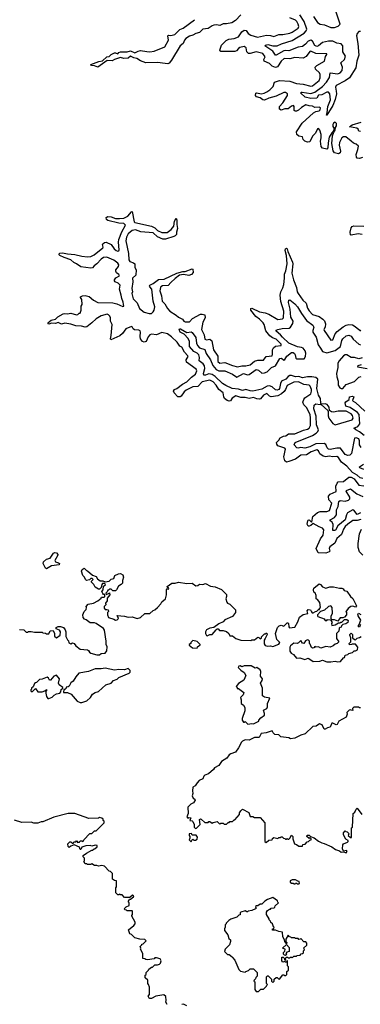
# Model space of a CAD drawing. Extents: x 2494118 to 2687960, y 757339 to 915227.
# Tile 344 of 364: x 2654409 to 2658453, y 874660 to 886357. Entities that reach past the tile are written whole.
import ezdxf

# ---------------------------------------------------------------- set-up
doc = ezdxf.new("R2010")
doc.units = 0

msp = doc.modelspace()

# ---------------------------------------------------------------- linework, layer by layer
at = {"layer": '0CON20XD'}
for points in [[(2657034, 886415), (2656973, 886347), (2656929, 886321), (2656865, 886307), (2656823, 886307), (2656785, 886287), (2656745, 886296), (2656715, 886292), (2656694, 886285), (2656648, 886252), (2656585, 886243), (2656544, 886206), (2656500, 886195), (2656465, 886175), (2656425, 886162), (2656380, 886135), (2656364, 886115), (2656348, 886075), (2656316, 886045), (2656213, 885877), (2656185, 885841), (2656167, 885833), (2656136, 885836), (2656045, 885850), (2655905, 885844), (2655845, 885868), (2655799, 885895), (2655764, 885904), (2655725, 885923), (2655695, 885901), (2655645, 885898), (2655605, 885909), (2655534, 885886), (2655505, 885869), (2655446, 885874), (2655335, 885793), (2655295, 885811), (2655262, 885815), (2655255, 885826), (2655350, 885860), (2655391, 885869), (2655442, 885915), (2655470, 885920), (2655496, 885944), (2655535, 885962), (2655545, 885964), (2655575, 885952), (2655584, 885966), (2655605, 885977), (2655684, 885976), (2655725, 885986), (2655775, 885962), (2655815, 885985), (2655845, 885991), (2655920, 885980), (2655955, 885975), (2656007, 885985), (2656132, 886035), (2656176, 886115), (2656169, 886165), (2656175, 886172), (2656205, 886170), (2656250, 886180), (2656311, 886239), (2656348, 886255), (2656483, 886357)], [(2658480, 884720), (2658445, 884708), (2658415, 884714), (2658406, 884726), (2658402, 884755), (2658424, 884815), (2658430, 884855), (2658405, 884878), (2658372, 884892), (2658343, 884913), (2658282, 884965), (2658255, 884966), (2658235, 884955), (2658205, 884899), (2658201, 884865), (2658218, 884795), (2658214, 884776), (2658195, 884764), (2658145, 884776), (2658129, 884799), (2658114, 884885), (2658123, 884977), (2658139, 885021), (2658156, 885045), (2658158, 885075), (2658172, 885095), (2658172, 885125), (2658155, 885138), (2658135, 885127), (2658125, 885112), (2658125, 885088), (2658143, 885063), (2658134, 885036), (2658115, 885014), (2658085, 884960), (2658071, 884895), (2658066, 884835), (2658055, 884819), (2658005, 884832), (2657990, 884850), (2657981, 884915), (2657990, 884955), (2657988, 884995), (2657973, 885045), (2657955, 885066), (2657945, 885060), (2657921, 885009), (2657885, 884972), (2657855, 884908), (2657825, 884901), (2657794, 884914), (2657773, 884933), (2657766, 884966), (2657724, 884974), (2657698, 884995), (2657696, 885025), (2657762, 885128), (2657898, 885252), (2657925, 885267), (2657966, 885275), (2657977, 885285), (2657979, 885309), (2657965, 885319), (2657915, 885313), (2657885, 885332), (2657845, 885334), (2657805, 885344), (2657755, 885314), (2657719, 885281), (2657695, 885269), (2657679, 885269), (2657667, 885277), (2657667, 885327), (2657658, 885338), (2657635, 885331), (2657595, 885300), (2657555, 885299), (2657515, 885284), (2657494, 885295), (2657492, 885325), (2657535, 885369), (2657589, 885455), (2657587, 885475), (2657565, 885493), (2657545, 885492), (2657452, 885448), (2657365, 885425), (2657315, 885401), (2657297, 885406), (2657265, 885428), (2657220, 885440), (2657209, 885455), (2657212, 885485), (2657225, 885489), (2657275, 885478), (2657313, 885485), (2657345, 885501), (2657379, 885525), (2657417, 885565), (2657436, 885614), (2657495, 885636), (2657615, 885628), (2657695, 885601), (2657775, 885591), (2657866, 885566), (2657885, 885570), (2657966, 885635), (2657975, 885665), (2657975, 885707), (2657967, 885725), (2657921, 885771), (2657919, 885795), (2657935, 885813), (2658028, 885865), (2658041, 885919), (2658057, 885943), (2658055, 885950), (2657925, 885957), (2657865, 885983), (2657855, 885979), (2657809, 885921), (2657775, 885901), (2657675, 885910), (2657615, 885893), (2657547, 885895), (2657513, 885865), (2657471, 885799), (2657445, 885789), (2657405, 885805), (2657374, 885835), (2657313, 885863), (2657308, 885885), (2657323, 885915), (2657295, 885954), (2657215, 885975), (2657145, 885956), (2657125, 885957), (2657106, 885975), (2657096, 886025), (2657075, 886037), (2657023, 886027), (2657005, 886014), (2656984, 885986), (2656965, 885978), (2656795, 885981), (2656784, 885995), (2656805, 886054), (2656860, 886110), (2656892, 886128), (2656955, 886134), (2657007, 886153), (2657048, 886212), (2657075, 886234), (2657099, 886229), (2657122, 886195), (2657154, 886175), (2657231, 886149), (2657338, 886172), (2657385, 886170), (2657425, 886157), (2657485, 886182), (2657535, 886182), (2657615, 886196), (2657645, 886210), (2657715, 886258), (2657722, 886275), (2657714, 886305), (2657701, 886335), (2657685, 886351), (2657615, 886378)], [(2658455, 886218), (2658435, 886216), (2658416, 886195), (2658408, 886165), (2658424, 886075), (2658437, 885935), (2658412, 885865), (2658398, 885785), (2658324, 885666), (2658275, 885633), (2658165, 885575), (2658157, 885555), (2658168, 885508), (2658169, 885475), (2658155, 885408), (2658125, 885339), (2658055, 885222), (2658050, 885225), (2658059, 885251), (2658069, 885325), (2658098, 885405), (2658090, 885475), (2658076, 885496), (2658055, 885497), (2657995, 885463), (2657955, 885462), (2657935, 885427), (2657865, 885423), (2657798, 885438), (2657746, 885485), (2657752, 885495), (2657764, 885496), (2657865, 885481), (2657915, 885497), (2658006, 885564), (2658053, 885617), (2658089, 885671), (2658095, 885725), (2658185, 885713), (2658215, 885725), (2658236, 885754), (2658240, 885795), (2658223, 885845), (2658264, 885885), (2658276, 885925), (2658246, 885975), (2658246, 886045), (2658225, 886072), (2658175, 886080), (2658125, 886104), (2658075, 886101), (2658005, 886085), (2657955, 886047), (2657935, 886040), (2657915, 886050), (2657885, 886103), (2657865, 886114), (2657835, 886104), (2657803, 886065), (2657765, 886039), (2657715, 886032), (2657605, 885987), (2657565, 885991), (2657545, 885986), (2657455, 885935), (2657445, 885934), (2657413, 885983), (2657319, 886045), (2657326, 886055), (2657355, 886061), (2657416, 886046), (2657464, 886046), (2657519, 886071), (2657645, 886110), (2657785, 886197), (2657809, 886225), (2657817, 886245), (2657788, 886335), (2657735, 886415)], [(2657898, 886395), (2657945, 886323), (2657975, 886306), (2658028, 886298), (2658105, 886265), (2658145, 886265), (2658190, 886280), (2658214, 886306), (2658168, 886445)], [(2658455, 885028), (2658436, 885035), (2658427, 885057), (2658410, 885070), (2658326, 885085), (2658355, 885110), (2658465, 885138)], [(2658485, 880907), (2658453, 880913), (2658415, 880948), (2658359, 880979), (2658295, 881053), (2658231, 881101), (2658207, 881137), (2658194, 881155), (2658175, 881167), (2658125, 881162), (2658085, 881171), (2658045, 881165), (2658012, 881172), (2657971, 881201), (2657955, 881236), (2657935, 881249), (2657870, 881225), (2657814, 881186), (2657745, 881185), (2657683, 881137), (2657605, 881107), (2657575, 881102), (2657558, 881118), (2657545, 881165), (2657564, 881255), (2657555, 881266), (2657475, 881296), (2657460, 881315), (2657458, 881335), (2657485, 881361), (2657502, 881388), (2657541, 881409), (2657567, 881415), (2657601, 881439), (2657675, 881438), (2657780, 881480), (2657825, 881491), (2657845, 881505), (2657862, 881535), (2657862, 881625), (2657858, 881665), (2657843, 881695), (2657818, 881745), (2657781, 881781), (2657772, 881815), (2657782, 881845), (2657796, 881864), (2657865, 881912), (2657874, 881944), (2657873, 881965), (2657857, 882005), (2657845, 882017), (2657782, 882022), (2657721, 882055), (2657665, 882052), (2657585, 882010), (2657566, 881964), (2657550, 881940), (2657517, 881913), (2657475, 881888), (2657395, 881878), (2657376, 881886), (2657345, 881915), (2657303, 881895), (2657266, 881854), (2657255, 881850), (2657225, 881852), (2657185, 881868), (2657135, 881858), (2657085, 881870), (2657035, 881867), (2656975, 881888), (2656931, 881859), (2656910, 881830), (2656895, 881825), (2656873, 881833), (2656842, 881855), (2656833, 881875), (2656825, 881926), (2656773, 881963), (2656740, 882015), (2656705, 882056), (2656665, 882076), (2656577, 882055), (2656525, 881999), (2656465, 881994), (2656385, 881955), (2656362, 881935), (2656327, 881885), (2656314, 881876), (2656288, 881878), (2656241, 881925), (2656233, 881945), (2656245, 881964), (2656275, 881975), (2656342, 882028), (2656395, 882056), (2656449, 882111), (2656495, 882145), (2656513, 882185), (2656505, 882204), (2656390, 882290), (2656384, 882316), (2656408, 882355), (2656406, 882365), (2656366, 882406), (2656335, 882465), (2656310, 882480), (2656277, 882525), (2656212, 882588), (2656165, 882626), (2656097, 882643), (2656035, 882612), (2655975, 882622), (2655955, 882613), (2655935, 882590), (2655910, 882535), (2655885, 882525), (2655865, 882535), (2655843, 882565), (2655838, 882595), (2655845, 882645), (2655840, 882660), (2655825, 882670), (2655771, 882671), (2655755, 882685), (2655745, 882708), (2655735, 882712), (2655667, 882685), (2655630, 882630), (2655597, 882603), (2655490, 882555), (2655486, 882565), (2655496, 882604), (2655508, 882735), (2655486, 882775), (2655485, 882815), (2655479, 882835), (2655465, 882850), (2655447, 882857), (2655375, 882838), (2655315, 882802), (2655266, 882754), (2655205, 882708), (2655185, 882706), (2655144, 882716), (2655075, 882722), (2655015, 882741), (2654945, 882753), (2654905, 882742), (2654865, 882758), (2654835, 882748), (2654785, 882751), (2654755, 882742), (2654744, 882756), (2654782, 882788), (2654835, 882798), (2654863, 882827), (2654925, 882861), (2654945, 882866), (2654975, 882861), (2655015, 882870), (2655085, 882850), (2655100, 882855), (2655115, 882870), (2655125, 882870), (2655140, 882905), (2655140, 882955), (2655150, 882975), (2655148, 883035), (2655130, 883055), (2655130, 883065), (2655155, 883078), (2655185, 883082), (2655235, 883070), (2655286, 883025), (2655335, 882996), (2655515, 882995), (2655562, 882982), (2655635, 882949), (2655645, 882953), (2655637, 883003), (2655620, 883045), (2655615, 883086), (2655594, 883155), (2655600, 883205), (2655579, 883229), (2655543, 883245), (2655533, 883255), (2655533, 883265), (2655549, 883291), (2655594, 883315), (2655585, 883332), (2655560, 883350), (2655549, 883369), (2655551, 883385), (2655583, 883425), (2655585, 883445), (2655573, 883465), (2655525, 883502), (2655445, 883535), (2655405, 883533), (2655375, 883513), (2655324, 883456), (2655292, 883435), (2655275, 883410), (2655255, 883404), (2655135, 883423), (2655085, 883457), (2655051, 883471), (2655015, 883503), (2654935, 883531), (2654887, 883555), (2654879, 883565), (2654877, 883575), (2654886, 883584), (2654915, 883587), (2654975, 883574), (2655065, 883566), (2655145, 883547), (2655215, 883540), (2655255, 883544), (2655291, 883565), (2655394, 883645), (2655398, 883655), (2655390, 883685), (2655394, 883695), (2655415, 883711), (2655434, 883716), (2655496, 883686), (2655532, 883635), (2655554, 883615), (2655575, 883608), (2655585, 883611), (2655590, 883625), (2655580, 883715), (2655585, 883745), (2655623, 883837), (2655663, 883915), (2655645, 883935), (2655585, 883941), (2655455, 883970), (2655439, 883985), (2655435, 884007), (2655455, 884019), (2655495, 884014), (2655545, 883997), (2655595, 883994), (2655645, 884001), (2655694, 884025), (2655735, 884073), (2655745, 884078), (2655766, 883956), (2655776, 883946), (2655975, 883905), (2656015, 883885), (2656043, 883853), (2656098, 883828), (2656159, 883831), (2656206, 883864), (2656240, 883905), (2656247, 883965), (2656265, 884000), (2656275, 883975), (2656274, 883925), (2656282, 883875), (2656271, 883835), (2656270, 883805), (2656255, 883788), (2656239, 883781), (2656140, 883750), (2656108, 883749), (2656045, 883778), (2655995, 883825), (2655848, 883838), (2655785, 883860), (2655745, 883853), (2655695, 883814), (2655675, 883773), (2655668, 883732), (2655701, 883581), (2655703, 883505), (2655715, 883486), (2655759, 883469), (2655775, 883455), (2655776, 883415), (2655790, 883385), (2655787, 883323), (2655750, 883285), (2655754, 883245), (2655741, 883165), (2655749, 883125), (2655742, 883105)], [(2658475, 883806), (2658426, 883814), (2658345, 883799), (2658335, 883802), (2658332, 883835), (2658343, 883885), (2658355, 883901), (2658375, 883908), (2658495, 883905)], [(2655742, 883105), (2655755, 883043), (2655802, 882992), (2655831, 882925), (2655885, 882884), (2655945, 882865), (2655975, 882868), (2655995, 882885), (2656005, 882905), (2656012, 882945), (2655993, 883013), (2655976, 883155), (2655953, 883185), (2655949, 883195), (2655954, 883205), (2655995, 883224), (2656055, 883272), (2656125, 883276), (2656275, 883346), (2656345, 883365), (2656375, 883364), (2656455, 883399), (2656466, 883395), (2656468, 883355), (2656448, 883332), (2656415, 883320), (2656355, 883332), (2656305, 883321), (2656255, 883284), (2656205, 883235), (2656170, 883200), (2656105, 883196), (2656085, 883185), (2656079, 883175), (2656073, 883135), (2656093, 883075), (2656102, 883015), (2656133, 882983), (2656162, 882925), (2656190, 882895), (2656267, 882847), (2656293, 882823), (2656340, 882800), (2656359, 882775), (2656375, 882766), (2656425, 882767), (2656462, 882808), (2656555, 882857), (2656575, 882860), (2656605, 882849), (2656611, 882815), (2656582, 882765), (2656567, 882675), (2656600, 882615), (2656605, 882560), (2656625, 882555), (2656665, 882562), (2656692, 882542), (2656709, 882435), (2656761, 882361), (2656763, 882295), (2656784, 882275), (2656846, 882286), (2656935, 882250), (2656995, 882233), (2657045, 882244), (2657095, 882244), (2657145, 882258), (2657198, 882302), (2657235, 882311), (2657305, 882313), (2657335, 882355), (2657406, 882364), (2657412, 882385), (2657409, 882435), (2657421, 882459), (2657445, 882479), (2657513, 882485), (2657515, 882501), (2657455, 882560), (2657409, 882579), (2657380, 882600), (2657331, 882661), (2657310, 882735), (2657298, 882755), (2657255, 882799), (2657211, 882831), (2657152, 882905), (2657154, 882926), (2657165, 882929), (2657255, 882886), (2657324, 882874), (2657368, 882858), (2657475, 882797), (2657530, 882805), (2657541, 882815), (2657545, 882895), (2657509, 883009), (2657502, 883085), (2657510, 883125), (2657535, 883172), (2657545, 883211), (2657554, 883285), (2657553, 883335), (2657568, 883375), (2657586, 883455), (2657577, 883557), (2657559, 883615), (2657565, 883636), (2657575, 883644), (2657585, 883635), (2657593, 883603), (2657648, 883475), (2657651, 883455), (2657639, 883345), (2657658, 883265), (2657697, 883177), (2657705, 883125), (2657715, 883105), (2657771, 883025), (2657810, 882990), (2657825, 882929), (2657845, 882897), (2657885, 882855), (2657965, 882832), (2658010, 882800), (2658028, 882778), (2658038, 882745), (2658034, 882705), (2658021, 882675), (2658024, 882665), (2658105, 882550), (2658125, 882552), (2658156, 882624), (2658179, 882651), (2658251, 882709), (2658285, 882729), (2658315, 882737), (2658362, 882732), (2658381, 882721), (2658447, 882667), (2658457, 882655)], [(2657775, 882455), (2657755, 882464), (2657709, 882469), (2657605, 882516), (2657528, 882585), (2657505, 882615), (2657454, 882655), (2657455, 882668), (2657473, 882677), (2657525, 882688), (2657607, 882693), (2657625, 882705), (2657651, 882749), (2657656, 882775), (2657627, 882825), (2657619, 882919), (2657602, 882998), (2657604, 883025), (2657615, 883031), (2657675, 882982), (2657708, 882945), (2657756, 882865), (2657815, 882785), (2657890, 882730), (2657900, 882705), (2657888, 882665), (2657889, 882645), (2657930, 882585), (2657954, 882495), (2657981, 882455), (2658005, 882416), (2658055, 882399), (2658155, 882427), (2658219, 882475), (2658232, 882545), (2658245, 882565), (2658285, 882602), (2658315, 882608), (2658345, 882598), (2658370, 882560), (2658435, 882504), (2658455, 882494)], [(2658462, 881275), (2658445, 881305), (2658444, 881355), (2658437, 881377), (2658405, 881391), (2658386, 881385), (2658348, 881205), (2658329, 881185), (2658305, 881179), (2658275, 881191), (2658216, 881266), (2658175, 881265), (2658095, 881251), (2658075, 881254), (2658061, 881271), (2658045, 881309), (2658023, 881323), (2657923, 881317), (2657855, 881284), (2657795, 881266), (2657747, 881273), (2657715, 881267), (2657700, 881270), (2657668, 881305), (2657679, 881335), (2657885, 881419), (2657930, 881445), (2657950, 881465), (2657958, 881485), (2657932, 881545), (2657929, 881649), (2657903, 881735), (2657905, 881779), (2657925, 881792), (2657975, 881786), (2657990, 881790), (2657983, 881803), (2657979, 881855), (2657956, 881896), (2657938, 881975), (2657947, 882085), (2657925, 882105), (2657876, 882116), (2657825, 882114), (2657765, 882101), (2657725, 882117), (2657685, 882113), (2657635, 882132), (2657615, 882129), (2657595, 882117), (2657567, 882085), (2657518, 882062), (2657504, 882036), (2657493, 881975), (2657485, 881963), (2657465, 881955), (2657445, 881960), (2657405, 881995), (2657375, 882009), (2657347, 882003), (2657285, 881967), (2657175, 881946), (2657145, 881947), (2657095, 881965), (2657055, 881952), (2657008, 881968), (2656933, 881975), (2656855, 882012), (2656818, 882035), (2656729, 882119), (2656695, 882144), (2656655, 882150), (2656613, 882133), (2656596, 882135), (2656593, 882153), (2656605, 882215), (2656603, 882245), (2656588, 882269), (2656540, 882305), (2656542, 882345), (2656535, 882375), (2656516, 882396), (2656477, 882415), (2656425, 882474), (2656424, 882535), (2656410, 882570), (2656360, 882620), (2656313, 882645), (2656301, 882675), (2656306, 882684), (2656318, 882685), (2656392, 882642), (2656445, 882650), (2656455, 882643), (2656500, 882580), (2656508, 882515), (2656518, 882488), (2656545, 882460), (2656605, 882440), (2656623, 882393), (2656675, 882317), (2656700, 882250), (2656740, 882200), (2656775, 882186), (2656845, 882185), (2656935, 882147), (2656985, 882111), (2657065, 882154), (2657115, 882139), (2657135, 882142), (2657215, 882202), (2657245, 882195), (2657285, 882159), (2657315, 882161), (2657349, 882175), (2657399, 882225), (2657445, 882247), (2657498, 882332), (2657516, 882335), (2657545, 882313), (2657555, 882319), (2657581, 882359), (2657635, 882405), (2657655, 882405), (2657672, 882392), (2657681, 882375), (2657686, 882336), (2657695, 882327), (2657785, 882330), (2657802, 882355), (2657806, 882395), (2657797, 882425), (2657775, 882455)], [(2658475, 882341), (2658435, 882330), (2658385, 882344), (2658345, 882346), (2658295, 882377), (2658275, 882377), (2658252, 882365), (2658203, 882305), (2658187, 882275), (2658188, 882225), (2658170, 882155), (2658175, 882115), (2658192, 882062), (2658192, 882015), (2658210, 881985), (2658225, 881977), (2658245, 881977), (2658284, 882025), (2658383, 882057), (2658435, 882110), (2658465, 882117)], [(2658462, 882258), (2658422, 882245), (2658420, 882235), (2658535, 882215)], [(2658155, 881545), (2658356, 881604), (2658370, 881625), (2658362, 881655), (2658344, 881675), (2658285, 881705), (2658192, 881708), (2658135, 881696), (2658110, 881700), (2658086, 881716), (2658082, 881755), (2658061, 881785), (2658035, 881795), (2657990, 881790), (2657988, 881785), (2658067, 881715), (2658072, 881702), (2658070, 881650), (2658078, 881625), (2658125, 881560), (2658155, 881545)], [(2658499, 881419), (2658445, 881461), (2658399, 881485), (2658376, 881505), (2658425, 881525), (2658447, 881555), (2658439, 881665), (2658419, 881689), (2658331, 881751), (2658280, 881765), (2658274, 881805), (2658281, 881819), (2658322, 881845), (2658324, 881876), (2658355, 881886), (2658378, 881875), (2658362, 881835), (2658367, 881827), (2658395, 881809), (2658506, 881705)], [(2658495, 881013), (2658446, 881035), (2658442, 881045), (2658492, 881078)], [(2658458, 880418), (2658414, 880406), (2658365, 880406), (2658306, 880365), (2658275, 880335), (2658252, 880305), (2658229, 880241), (2658176, 880195), (2658150, 880140), (2658092, 880095), (2658084, 880074), (2658093, 880045), (2658085, 880034), (2658042, 880019), (2657953, 880023), (2657930, 880075), (2657981, 880189), (2658011, 880235), (2658018, 880295), (2658005, 880317), (2657965, 880331), (2657895, 880371), (2657865, 880347), (2657845, 880339), (2657835, 880341), (2657823, 880365), (2657829, 880405), (2657835, 880413), (2657845, 880414), (2657865, 880397), (2657875, 880388), (2657878, 880392), (2657890, 880455), (2657945, 880503), (2657977, 880513), (2658055, 880513), (2658086, 880525), (2658115, 880615), (2658081, 880655), (2658075, 880695), (2658095, 880720), (2658166, 880754), (2658163, 880815), (2658177, 880853), (2658190, 880865), (2658255, 880872), (2658315, 880921), (2658344, 880924), (2658382, 880902), (2658435, 880826), (2658495, 880819)], [(2658455, 880497), (2658415, 880478), (2658375, 880531), (2658365, 880534), (2658302, 880498), (2658289, 880475), (2658274, 880415), (2658185, 880345), (2658157, 880293), (2658145, 880287), (2658128, 880288), (2658129, 880359), (2658117, 880387), (2658094, 880405), (2658094, 880415), (2658145, 880444), (2658172, 880475), (2658172, 880535), (2658192, 880575), (2658197, 880633), (2658215, 880644), (2658275, 880638), (2658311, 880649), (2658327, 880665), (2658328, 880685), (2658285, 880755), (2658289, 880765), (2658335, 880785), (2658410, 880725), (2658485, 880692)], [(2658485, 879997), (2658444, 880034), (2658426, 880085), (2658428, 880135), (2658442, 880248), (2658468, 880305)], [(2654725, 879833), (2654715, 879840), (2654688, 879898), (2654690, 879915), (2654725, 879948), (2654769, 879961), (2654810, 880020), (2654825, 880026), (2654845, 880022), (2654862, 880005), (2654862, 879995), (2654824, 879934), (2654835, 879918), (2654870, 879905), (2654880, 879895), (2654878, 879882), (2654785, 879868), (2654725, 879833)], [(2654405, 879112), (2654457, 879107), (2654485, 879080), (2654505, 879080), (2654515, 879090), (2654545, 879090), (2654585, 879080), (2654675, 879080), (2654683, 879073), (2654715, 879070), (2654725, 879060), (2654755, 879060), (2654772, 879098), (2654805, 879100), (2654820, 879065), (2654820, 879035), (2654845, 879012), (2654888, 879045), (2654892, 879085), (2654883, 879103), (2654842, 879122), (2654842, 879135), (2654865, 879147), (2654895, 879150), (2654928, 879135), (2654947, 879107), (2654958, 879085), (2654958, 879028), (2654975, 878990), (2654987, 878977), (2654992, 878955), (2655015, 878942), (2655037, 878953), (2655057, 878945), (2655075, 878917), (2655125, 878877), (2655215, 878871), (2655227, 878865), (2655237, 878845), (2655252, 878832), (2655325, 878810), (2655355, 878813), (2655375, 878827), (2655425, 878833), (2655445, 878860), (2655448, 878905), (2655434, 878935), (2655434, 878975), (2655414, 879105), (2655403, 879125), (2655315, 879184), (2655295, 879190), (2655245, 879190), (2655198, 879228), (2655177, 879237), (2655163, 879255), (2655160, 879285), (2655173, 879327), (2655198, 879352), (2655202, 879375), (2655198, 879385), (2655222, 879415), (2655285, 879427), (2655338, 879455), (2655376, 879484), (2655380, 879495), (2655412, 879498), (2655420, 879505), (2655418, 879528), (2655405, 879530), (2655395, 879540), (2655382, 879565), (2655400, 879585), (2655402, 879628), (2655427, 879643), (2655418, 879658), (2655392, 879658), (2655383, 879647), (2655378, 879612), (2655358, 879592), (2655345, 879592), (2655304, 879614), (2655288, 879648), (2655260, 879675), (2655262, 879688), (2655280, 879705), (2655268, 879718), (2655255, 879720), (2655238, 879702), (2655203, 879693), (2655190, 879705), (2655180, 879735), (2655158, 879755), (2655142, 879805), (2655150, 879825), (2655175, 879840), (2655202, 879812), (2655215, 879810), (2655275, 879758)], [(2655275, 879758), (2655315, 879742), (2655334, 879714), (2655365, 879690), (2655395, 879690), (2655425, 879680), (2655472, 879688), (2655495, 879712), (2655525, 879720), (2655540, 879755), (2655580, 879775), (2655605, 879776), (2655633, 879763), (2655643, 879735), (2655628, 879695), (2655628, 879662), (2655615, 879648), (2655582, 879628), (2655558, 879585), (2655545, 879572), (2655515, 879570), (2655495, 879590), (2655475, 879590), (2655465, 879580), (2655455, 879580), (2655448, 879562), (2655430, 879545), (2655435, 879530), (2655465, 879540), (2655475, 879550), (2655480, 879525), (2655448, 879485), (2655447, 879455), (2655428, 879425), (2655430, 879405), (2655413, 879387), (2655413, 879365), (2655425, 879352), (2655445, 879352), (2655460, 879345), (2655463, 879327), (2655452, 879315), (2655452, 879285), (2655462, 879255), (2655526, 879236), (2655545, 879224), (2655565, 879227), (2655582, 879245), (2655565, 879278), (2655655, 879272), (2655695, 879260), (2655745, 879263), (2655805, 879244), (2655845, 879256), (2655895, 879302), (2655955, 879302), (2655995, 879340), (2656015, 879348), (2656045, 879372), (2656085, 879418), (2656098, 879442), (2656138, 879475), (2656152, 879525), (2656150, 879585), (2656165, 879600), (2656172, 879592), (2656178, 879595), (2656177, 879607), (2656162, 879612), (2656160, 879625), (2656215, 879662), (2656256, 879664), (2656295, 879673), (2656395, 879658), (2656455, 879662), (2656501, 879631), (2656525, 879637), (2656545, 879650), (2656585, 879648), (2656615, 879660), (2656675, 879627), (2656729, 879619), (2656805, 879588), (2656865, 879530), (2656866, 879505), (2656857, 879475), (2656869, 879439), (2656877, 879427), (2656905, 879412), (2656970, 879345), (2656972, 879315), (2656935, 879268), (2656845, 879228), (2656826, 879204), (2656775, 879180), (2656712, 879138), (2656665, 879128), (2656625, 879107), (2656614, 879085), (2656614, 879064), (2656625, 879042), (2656635, 879038), (2656665, 879052), (2656695, 879052), (2656741, 879109), (2656755, 879120), (2656765, 879120), (2656781, 879101), (2656825, 879101), (2656865, 879090), (2656893, 879065), (2656905, 879038), (2656935, 879037), (2656975, 879007), (2657034, 878984), (2657155, 878980), (2657165, 878990), (2657195, 878990), (2657235, 879020), (2657248, 879018), (2657265, 879000), (2657280, 879015), (2657280, 879025), (2657315, 879060), (2657325, 879060), (2657335, 879070), (2657345, 879070), (2657346, 879055), (2657325, 879007), (2657310, 878985), (2657312, 878942), (2657325, 878923), (2657355, 878914), (2657385, 878917), (2657415, 878910), (2657485, 878940), (2657497, 878957), (2657462, 878995), (2657447, 879065), (2657470, 879135), (2657488, 879155), (2657515, 879163), (2657546, 879154), (2657585, 879190), (2657595, 879190), (2657600, 879185), (2657603, 879143), (2657613, 879133), (2657675, 879140), (2657712, 879205), (2657732, 879258), (2657775, 879292), (2657828, 879302), (2657822, 879335), (2657835, 879350), (2657860, 879345), (2657872, 879322), (2657882, 879312), (2657895, 879310), (2657922, 879328), (2657935, 879330), (2657955, 879350), (2657968, 879352), (2657970, 879365), (2657980, 879375), (2657972, 879435), (2657945, 879470), (2657930, 879475), (2657930, 879515), (2657918, 879548), (2657900, 879555), (2657898, 879585), (2657900, 879605), (2657963, 879657), (2657979, 879649), (2658005, 879618), (2658045, 879603), (2658092, 879618), (2658135, 879620), (2658205, 879602), (2658235, 879602), (2658248, 879595), (2658260, 879575), (2658295, 879566), (2658336, 879506), (2658365, 879479), (2658406, 879395), (2658395, 879378), (2658365, 879390), (2658340, 879385), (2658307, 879363), (2658290, 879335), (2658280, 879325), (2658288, 879315), (2658290, 879285), (2658265, 879260), (2658245, 879250), (2658215, 879250), (2658185, 879210), (2658145, 879228), (2658118, 879228), (2658108, 879238), (2658108, 879272), (2658122, 879305), (2658120, 879375), (2658105, 879392), (2658074, 879386), (2658028, 879342), (2657982, 879328), (2657943, 879287), (2657943, 879273), (2657950, 879265), (2658025, 879240), (2658035, 879220), (2658055, 879220), (2658065, 879230), (2658098, 879228), (2658118, 879195), (2658110, 879185), (2658115, 879160), (2658155, 879168), (2658195, 879190), (2658215, 879190), (2658222, 879198), (2658235, 879200), (2658265, 879230), (2658295, 879230), (2658308, 879218), (2658306, 879194), (2658282, 879178), (2658245, 879170), (2658230, 879155), (2658225, 879140), (2658212, 879138), (2658203, 879127), (2658197, 879093), (2658170, 879065), (2658170, 879005), (2658200, 878965), (2658180, 878945), (2658155, 878940), (2658131, 878919), (2658095, 878904), (2658045, 878910), (2657985, 878892), (2657955, 878908), (2657925, 878902), (2657915, 878910), (2657900, 878895), (2657885, 878892), (2657875, 878900), (2657858, 878938), (2657850, 878945), (2657850, 878975), (2657837, 878987), (2657825, 878988), (2657804, 878976), (2657782, 878948), (2657765, 878950), (2657745, 878980), (2657720, 878955), (2657705, 878948), (2657665, 878952), (2657625, 878920), (2657617, 878903), (2657618, 878855), (2657631, 878831), (2657660, 878815), (2657695, 878770), (2657735, 878777), (2657795, 878758), (2657835, 878770), (2657855, 878762), (2657895, 878732), (2657974, 878736), (2658005, 878747), (2658055, 878730), (2658105, 878729), (2658155, 878738), (2658185, 878728), (2658217, 878733), (2658254, 878776), (2658265, 878780), (2658275, 878808), (2658303, 878817), (2658315, 878828), (2658362, 878838), (2658382, 878858), (2658395, 878858), (2658419, 878871), (2658422, 878902), (2658395, 878940), (2658355, 878940), (2658347, 878933), (2658325, 878930), (2658320, 878945), (2658340, 878965), (2658342, 879012), (2658328, 879045), (2658330, 879055), (2658345, 879068), (2658362, 879052), (2658362, 879012), (2658383, 878993), (2658395, 878990), (2658415, 879010), (2658445, 879018), (2658465, 879030)], [(2658458, 879172), (2658450, 879165), (2658445, 879140), (2658430, 879145), (2658430, 879165), (2658438, 879172), (2658460, 879225), (2658426, 879275), (2658424, 879286), (2658433, 879307), (2658460, 879290)], [(2656515, 878890), (2656520, 878905), (2656535, 878920), (2656550, 878925), (2656550, 878935), (2656515, 878970), (2656465, 878980), (2656442, 878958), (2656440, 878945), (2656420, 878935), (2656420, 878925), (2656460, 878895), (2656515, 878890)], [(2655145, 878244), (2655205, 878267), (2655250, 878305), (2655275, 878343), (2655306, 878364), (2655346, 878374), (2655433, 878457), (2655495, 878474), (2655524, 878506), (2655565, 878524), (2655585, 878541), (2655710, 878595), (2655720, 878605), (2655720, 878625), (2655695, 878648), (2655655, 878632), (2655585, 878638), (2655535, 878630), (2655425, 878654), (2655375, 878646), (2655305, 878647), (2655225, 878612), (2655110, 878595), (2655075, 878552), (2655043, 878497), (2655015, 878480), (2654995, 878440), (2654985, 878430), (2654962, 878428), (2654960, 878415), (2654945, 878400), (2654932, 878398), (2654930, 878365), (2654975, 878363), (2655020, 878345), (2655093, 878263), (2655125, 878246), (2655145, 878244)], [(2657118, 877988), (2657165, 877997), (2657185, 877993), (2657250, 878025), (2657250, 878035), (2657270, 878065), (2657316, 878094), (2657316, 878116), (2657302, 878155), (2657342, 878175), (2657350, 878195), (2657352, 878235), (2657378, 878298), (2657315, 878308), (2657290, 878325), (2657292, 878415), (2657268, 878475), (2657288, 878505), (2657292, 878525), (2657268, 878558), (2657273, 878613), (2657263, 878633), (2657225, 878660), (2657203, 878653), (2657159, 878679), (2657075, 878680), (2657045, 878670), (2657025, 878680), (2657010, 878675), (2657002, 878662), (2657035, 878628), (2657075, 878600), (2657092, 878565), (2657070, 878510), (2657005, 878472), (2656980, 878435), (2656990, 878425), (2656992, 878412), (2657005, 878410), (2657072, 878365), (2657064, 878336), (2657030, 878305), (2657040, 878275), (2657040, 878235), (2657068, 878215), (2657082, 878185), (2657083, 878145), (2657050, 878055), (2657050, 878035), (2657065, 878010), (2657078, 878012), (2657085, 878020), (2657118, 877988)], [(2654741, 878291), (2654755, 878292), (2654795, 878308), (2654817, 878333), (2654845, 878348), (2654884, 878356), (2654897, 878373), (2654902, 878398), (2654920, 878415), (2654920, 878425), (2654877, 878457), (2654868, 878475), (2654880, 878525), (2654845, 878570), (2654815, 878558), (2654775, 878512), (2654762, 878512), (2654750, 878535), (2654735, 878548), (2654677, 878523), (2654643, 878517), (2654608, 878482), (2654595, 878480), (2654585, 878470), (2654568, 878432), (2654550, 878415), (2654550, 878405), (2654540, 878395), (2654540, 878385), (2654555, 878370), (2654595, 878410), (2654625, 878370), (2654675, 878370), (2654708, 878382), (2654725, 878400), (2654728, 878385), (2654720, 878375), (2654720, 878355), (2654727, 878315), (2654741, 878291)], [(2658455, 878180), (2658445, 878180), (2658435, 878190), (2658375, 878190), (2658360, 878175), (2658365, 878150), (2658343, 878153), (2658335, 878160), (2658320, 878155), (2658293, 878127), (2658298, 878105), (2658285, 878070), (2658200, 878025), (2658178, 877985), (2658165, 877978), (2658125, 878000), (2658115, 878000), (2658095, 877952), (2658064, 877946), (2658035, 877928), (2658025, 877928), (2657999, 877979), (2657968, 877992), (2657930, 877965), (2657889, 877961), (2657797, 877873), (2657745, 877857), (2657675, 877820), (2657625, 877813), (2657605, 877827), (2657508, 877838), (2657485, 877860), (2657440, 877865), (2657418, 877885), (2657405, 877910), (2657335, 877883), (2657275, 877878), (2657252, 877828), (2657195, 877830), (2657135, 877798), (2657085, 877800), (2657054, 877786), (2657042, 877775), (2657008, 877705), (2656970, 877655), (2656915, 877636), (2656895, 877623), (2656868, 877585), (2656806, 877544), (2656772, 877495), (2656721, 877469), (2656709, 877451), (2656651, 877399), (2656607, 877383), (2656595, 877370), (2656583, 877337), (2656541, 877319), (2656515, 877292), (2656493, 877257), (2656465, 877240), (2656460, 877195), (2656464, 877165), (2656457, 877135), (2656467, 877107), (2656490, 877095), (2656492, 877085), (2656473, 877055), (2656441, 877039), (2656405, 877000), (2656410, 876925), (2656392, 876885), (2656405, 876872), (2656415, 876880), (2656440, 876875), (2656430, 876845), (2656455, 876840), (2656465, 876830), (2656480, 876795), (2656482, 876765), (2656495, 876750), (2656508, 876752), (2656550, 876795), (2656543, 876855), (2656555, 876862), (2656565, 876860), (2656605, 876820), (2656645, 876820), (2656655, 876830), (2656665, 876830), (2656695, 876810), (2656705, 876820), (2656755, 876830), (2656785, 876800), (2656795, 876810), (2656825, 876810), (2656835, 876800), (2656865, 876800), (2656885, 876820), (2656895, 876820), (2656905, 876830), (2656935, 876830), (2656955, 876850), (2656965, 876850), (2657020, 876915), (2657020, 876935), (2657035, 876960), (2657055, 876978), (2657128, 876938), (2657145, 876890), (2657175, 876890), (2657195, 876880), (2657265, 876880), (2657320, 876815), (2657320, 876595), (2657335, 876580), (2657365, 876610), (2657408, 876612), (2657412, 876628), (2657425, 876640), (2657475, 876630), (2657485, 876640), (2657505, 876640), (2657512, 876648), (2657525, 876650), (2657542, 876632), (2657558, 876628), (2657565, 876620), (2657578, 876622), (2657585, 876630), (2657592, 876622), (2657605, 876620), (2657618, 876632), (2657635, 876670), (2657650, 876655), (2657650, 876625), (2657670, 876565), (2657695, 876560), (2657725, 876540), (2657765, 876540), (2657772, 876558), (2657798, 876562), (2657822, 876588), (2657838, 876592), (2657852, 876608), (2657868, 876612), (2657870, 876625), (2657858, 876638), (2657845, 876630), (2657820, 876655), (2657822, 876668), (2657845, 876670), (2657862, 876652), (2657905, 876638), (2657955, 876598), (2657995, 876578), (2658025, 876572), (2658115, 876530), (2658158, 876498), (2658205, 876482), (2658225, 876468), (2658255, 876470), (2658285, 876458)], [(2658285, 876458), (2658296, 876474), (2658290, 876485), (2658255, 876480), (2658248, 876488), (2658243, 876505), (2658247, 876553), (2658255, 876568), (2658300, 876585), (2658310, 876595), (2658310, 876605), (2658283, 876623), (2658253, 876673), (2658252, 876695), (2658275, 876720), (2658282, 876712), (2658298, 876708), (2658320, 876685), (2658312, 876678), (2658310, 876665), (2658335, 876640), (2658348, 876642), (2658350, 876755), (2658360, 876765), (2658370, 876925), (2658388, 876942), (2658402, 876978), (2658415, 876990), (2658470, 876915)], [(2656158, 874658), (2656142, 874685), (2656148, 874705), (2656142, 874752), (2656122, 874772), (2656025, 874757), (2655975, 874727), (2655955, 874727), (2655944, 874734), (2655933, 874755), (2655950, 874775), (2655950, 874865), (2655940, 874895), (2655930, 874905), (2655930, 874945), (2655900, 874975), (2655900, 875005), (2655910, 875015), (2655912, 875038), (2655940, 875065), (2655943, 875077), (2655975, 875100), (2655985, 875100), (2656015, 875130), (2656045, 875128), (2656070, 875135), (2656082, 875148), (2656090, 875175), (2656075, 875198), (2656035, 875210), (2656015, 875210), (2656005, 875200), (2655925, 875188), (2655905, 875190), (2655895, 875200), (2655872, 875202), (2655870, 875265), (2655843, 875313), (2655848, 875325), (2655840, 875345), (2655860, 875365), (2655860, 875375), (2655875, 875380), (2655910, 875415), (2655895, 875430), (2655837, 875433), (2655775, 875450), (2655735, 875490), (2655717, 875497), (2655700, 875545), (2655762, 875595), (2655780, 875615), (2655780, 875635), (2655740, 875705), (2655740, 875715), (2655750, 875725), (2655750, 875765), (2655745, 875770), (2655685, 875770), (2655675, 875780), (2655662, 875782), (2655650, 875795), (2655672, 875818), (2655708, 875832), (2655710, 875865), (2655700, 875875), (2655700, 875885), (2655710, 875895), (2655712, 875908), (2655725, 875910), (2655760, 875935), (2655765, 875950), (2655750, 875955), (2655715, 875930), (2655655, 875930), (2655625, 875960), (2655605, 875960), (2655595, 875968), (2655585, 875960), (2655572, 875962), (2655550, 875985), (2655550, 876045), (2655560, 876055), (2655560, 876125), (2655535, 876130), (2655510, 876145), (2655510, 876215), (2655488, 876238), (2655472, 876242), (2655415, 876300), (2655385, 876308), (2655345, 876300), (2655325, 876310), (2655295, 876310), (2655265, 876330), (2655255, 876320), (2655215, 876320), (2655207, 876327), (2655185, 876330), (2655170, 876355), (2655180, 876365), (2655180, 876395), (2655162, 876412), (2655162, 876428), (2655203, 876457), (2655265, 876490), (2655275, 876490), (2655292, 876508), (2655305, 876510), (2655328, 876532), (2655330, 876545), (2655305, 876552), (2655265, 876540), (2655245, 876546), (2655195, 876541), (2655148, 876525), (2655135, 876500), (2655125, 876500), (2655118, 876525), (2655055, 876553), (2655015, 876540), (2654995, 876524), (2654983, 876535), (2654980, 876565), (2655005, 876590), (2655015, 876590), (2655030, 876575), (2655045, 876570), (2655052, 876588), (2655075, 876590), (2655085, 876600), (2655098, 876598), (2655090, 876585), (2655095, 876582), (2655120, 876585), (2655125, 876600), (2655145, 876600), (2655157, 876593), (2655168, 876602), (2655170, 876615), (2655242, 876688), (2655265, 876690), (2655295, 876720), (2655315, 876720), (2655328, 876732), (2655410, 876815), (2655410, 876835), (2655400, 876845), (2655398, 876858), (2655385, 876870), (2655355, 876878), (2655345, 876872), (2655228, 876868), (2655065, 876927), (2654985, 876928), (2654815, 876882), (2654685, 876828), (2654665, 876828), (2654625, 876812), (2654575, 876812), (2654545, 876822), (2654435, 876818), (2654345, 876847)], [(2656445, 876590), (2656452, 876608), (2656465, 876620), (2656475, 876610), (2656495, 876608), (2656515, 876620), (2656520, 876645), (2656505, 876670), (2656455, 876670), (2656447, 876687), (2656420, 876685), (2656420, 876665), (2656430, 876655), (2656430, 876635), (2656420, 876615), (2656445, 876590)], [(2657725, 876090), (2657730, 876095), (2657728, 876118), (2657712, 876122), (2657685, 876140), (2657645, 876140), (2657620, 876125), (2657622, 876112), (2657635, 876100), (2657655, 876100), (2657665, 876090), (2657678, 876092), (2657685, 876100), (2657698, 876098), (2657705, 876090), (2657725, 876090)], [(2657245, 874810), (2657272, 874838), (2657305, 874840), (2657340, 874875), (2657342, 874888), (2657350, 874895), (2657340, 874905), (2657340, 874985), (2657352, 874998), (2657358, 874998), (2657398, 874958), (2657400, 874935), (2657415, 874920), (2657430, 874935), (2657432, 874958), (2657452, 874978), (2657465, 874980), (2657482, 874962), (2657495, 874960), (2657532, 875008), (2657545, 875010), (2657555, 875000), (2657568, 875002), (2657580, 875015), (2657582, 875048), (2657600, 875065), (2657600, 875105), (2657590, 875115), (2657590, 875175), (2657582, 875178), (2657575, 875160), (2657562, 875162), (2657555, 875170), (2657532, 875162), (2657520, 875175), (2657522, 875218), (2657538, 875218), (2657548, 875208), (2657552, 875192), (2657565, 875180), (2657570, 875195), (2657560, 875205), (2657575, 875220), (2657588, 875218), (2657595, 875210), (2657615, 875210), (2657622, 875218), (2657635, 875220), (2657645, 875210), (2657665, 875230), (2657695, 875230), (2657705, 875240), (2657738, 875242), (2657752, 875258), (2657768, 875262), (2657778, 875272), (2657780, 875295), (2657790, 875305), (2657788, 875318), (2657780, 875325), (2657818, 875362), (2657820, 875385), (2657805, 875400), (2657782, 875402), (2657745, 875440), (2657738, 875432), (2657725, 875430), (2657715, 875440), (2657685, 875440), (2657675, 875450), (2657635, 875450), (2657628, 875458), (2657612, 875462), (2657595, 875480), (2657570, 875435), (2657570, 875405), (2657580, 875395), (2657575, 875380), (2657560, 875395), (2657550, 875435), (2657535, 875460), (2657530, 875515), (2657484, 875524), (2657445, 875540), (2657412, 875542), (2657410, 875555), (2657428, 875562), (2657430, 875575), (2657422, 875582), (2657410, 875615), (2657392, 875632), (2657388, 875648), (2657372, 875662), (2657370, 875675), (2657340, 875725), (2657338, 875755), (2657350, 875775), (2657375, 875790), (2657385, 875790), (2657395, 875800), (2657430, 875805), (2657440, 875815), (2657442, 875828), (2657480, 875865), (2657472, 875872), (2657468, 875888), (2657415, 875930), (2657350, 875905), (2657320, 875885), (2657285, 875850), (2657265, 875850), (2657235, 875830), (2657212, 875828), (2657210, 875815), (2657220, 875805), (2657210, 875795), (2657167, 875773), (2657122, 875768), (2657115, 875760), (2657105, 875760), (2657085, 875772), (2657034, 875756), (2657028, 875745), (2657028, 875722), (2657012, 875718), (2656987, 875693), (2656915, 875670), (2656890, 875655), (2656860, 875625), (2656860, 875615), (2656850, 875605), (2656850, 875575), (2656840, 875555), (2656840, 875535), (2656880, 875485), (2656893, 875443), (2656910, 875425), (2656910, 875405), (2656900, 875365), (2656850, 875315), (2656840, 875285), (2656875, 875250), (2656895, 875250), (2656930, 875225), (2656934, 875214), (2656962, 875185), (2657010, 875075), (2657032, 875052), (2657085, 875040), (2657095, 875050), (2657125, 875060), (2657145, 875080), (2657185, 875080), (2657228, 875038), (2657230, 874995), (2657212, 874978), (2657208, 874962), (2657192, 874948), (2657190, 874935), (2657200, 874925), (2657200, 874835), (2657215, 874810), (2657245, 874810)], [(2657565, 875240), (2657552, 875242), (2657540, 875255), (2657540, 875275), (2657558, 875292), (2657560, 875315), (2657530, 875325), (2657575, 875370), (2657610, 875335), (2657610, 875285), (2657582, 875278), (2657570, 875265), (2657580, 875255), (2657565, 875240)], [(2656393, 874643), (2656355, 874662), (2656332, 874658)]]:
    msp.add_lwpolyline(points, dxfattribs=at)

doc.saveas('drawing.dxf')
